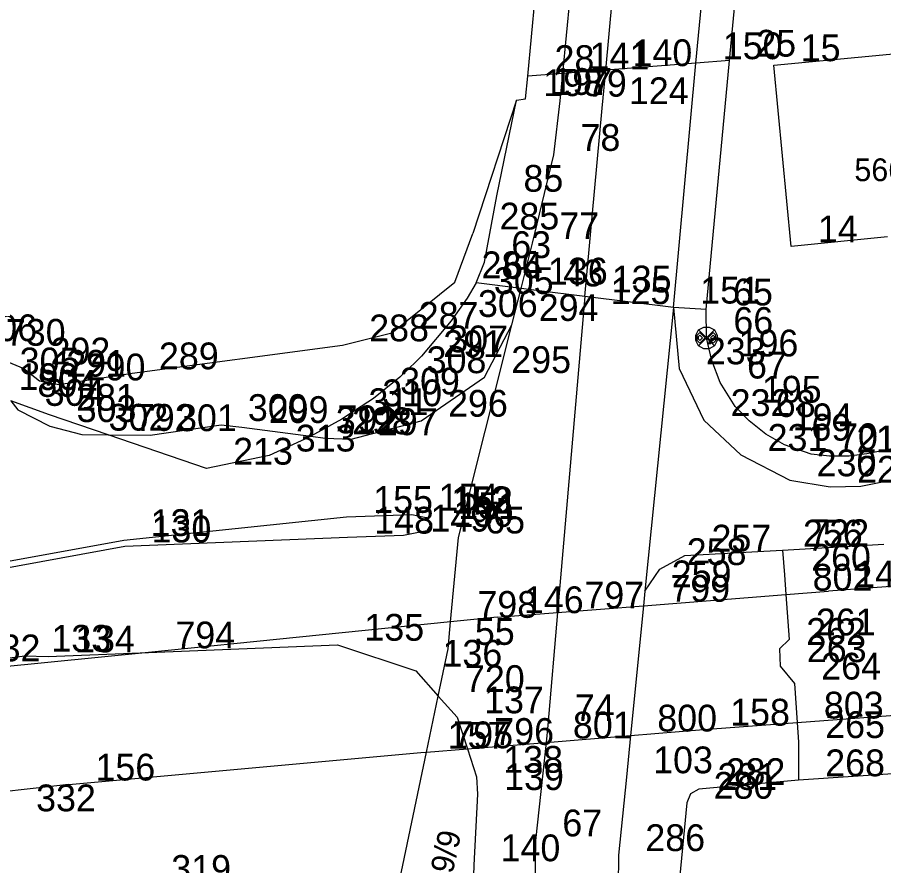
# Model space of a CAD drawing. Extents: x -822293 to -820259, y -1071573 to -1068794.
# Drawn here: x -821931.9 to -821867.2, y -1070412.6 to -1070349.2 of the extents above; entities that cross this region are included whole.
import ezdxf

# ---------------------------------------------------------------- set-up
doc = ezdxf.new("R2010")
doc.units = 0
for name, color, linetype in [('Vrstva 14', 7, 'Continuous'), ('Vrstva 2', 7, 'Continuous'), ('Vrstva 3', 7, 'Continuous'), ('Vrstva 5', 7, 'Continuous'), ('Vrstva 6', 7, 'Continuous'), ('Vrstva 8', 7, 'Continuous'), ('Vrstva 9', 7, 'Continuous')]:
    doc.layers.add(name, color=color, linetype=linetype)

# ---------------------------------------------------------------- blocks, each defined once
blk = doc.blocks.new('Z103')
at = {"layer": 'Vrstva 2'}
for p, q in [((-60, 60), (-20, 80)), ((-20, 80), (20, 80)), ((20, 80), (60, 60)), ((-80, 20), (-60, 60)), ((-80, -20), (-80, 20)), ((-70, 20), (-50, 40)), ((-70, -20), (-70, 20)), ((-60, -60), (60, 60)), ((-60, 60), (60, -60)), ((-60, 10), (-50, 20)), ((-60, -10), (-60, 10)), ((-50, 40), (-10, 0)), ((-50, 20), (-30, 0)), ((-10, 0), (-50, -40)), ((-30, 0), (-50, -20)), ((50, 40), (10, 0)), ((10, 0), (50, -40)), ((50, 20), (30, 0)), ((30, 0), (50, -20)), ((70, 20), (50, 40)), ((60, 10), (50, 20)), ((60, 60), (80, 20)), ((60, -10), (60, 10)), ((70, -20), (70, 20)), ((80, 20), (80, -20)), ((-60, -60), (-80, -20)), ((-50, -40), (-70, -20)), ((-50, -20), (-60, -10)), ((-20, -80), (-60, -60)), ((60, -60), (20, -80)), ((50, -20), (60, -10)), ((50, -40), (70, -20)), ((80, -20), (60, -60)), ((20, -80), (-20, -80))]:
    blk.add_line(p, q, dxfattribs=at)

msp = doc.modelspace()

# ---------------------------------------------------------------- linework, layer by layer
at = {"layer": 'Vrstva 2'}
for p, q in [((-821893.74, -1070353.62), (-821892.57, -1070341.07)), ((-821875.36, -1070352.81), (-821860.52, -1070351.39)), ((-821874.08, -1070366.34), (-821875.36, -1070352.81)), ((-821893.9, -1070355.33), (-821893.74, -1070353.62)), ((-821894.58, -1070355.42), (-821897.85, -1070365.38)), ((-821896.06, -1070362.56), (-821894.58, -1070355.42)), ((-821894.58, -1070355.42), (-821893.9, -1070355.33)), ((-821896.97, -1070367.51), (-821896.06, -1070362.56)), ((-821899.19, -1070369.02), (-821897.85, -1070365.38)), ((-821866.87, -1070365.63), (-821874.08, -1070366.34)), ((-821897.59, -1070369.07), (-821896.97, -1070367.51)), ((-821903.88, -1070372.79), (-821899.19, -1070369.02)), ((-821897.59, -1070369.07), (-821898.27, -1070370.2)), ((-821894.23, -1070369.49), (-821897.59, -1070369.07)), ((-821894.92, -1070372.21), (-821894.23, -1070369.49)), ((-821893.09, -1070369.63), (-821894.23, -1070369.49)), ((-821889.47, -1070370.08), (-821893.09, -1070369.63)), ((-821898.27, -1070370.2), (-821899.46, -1070371.91)), ((-821889.47, -1070370.08), (-821889.55, -1070370.95)), ((-821882.86, -1070370.91), (-821889.47, -1070370.08)), ((-821889.55, -1070370.95), (-821891.51, -1070393.68)), ((-821882.86, -1070370.91), (-821884.99, -1070392.1)), ((-821880.41, -1070371.05), (-821882.86, -1070370.91)), ((-821880.39, -1070373.18), (-821880.41, -1070371.05)), ((-821899.46, -1070371.91), (-821901.68, -1070374.55)), ((-821898.92, -1070388.08), (-821894.92, -1070372.21)), ((-821907.58, -1070373.73), (-821903.88, -1070372.79)), ((-821824.32, -1070372.91), (-821868.41, -1070381.84)), ((-821923.28, -1070375.82), (-821907.58, -1070373.73)), ((-821880, -1070374.86), (-821880.39, -1070373.18)), ((-821934.71, -1070374.06), (-821931.37, -1070375.46)), ((-821902.05, -1070374.91), (-821903.29, -1070376.11)), ((-821901.68, -1070374.55), (-821902.05, -1070374.91)), ((-821879.37, -1070376.51), (-821880, -1070374.86)), ((-821931.37, -1070375.46), (-821930.2, -1070376.37)), ((-821930.2, -1070376.37), (-821928.75, -1070376.65)), ((-821928.75, -1070376.65), (-821923.28, -1070375.82)), ((-821903.29, -1070376.11), (-821905.27, -1070377.69)), ((-821878.26, -1070378.31), (-821879.37, -1070376.51)), ((-821905.27, -1070377.69), (-821906.6, -1070378.58)), ((-821929.46, -1070378.91), (-821932.35, -1070377.88)), ((-821877.22, -1070379.38), (-821878.26, -1070378.31)), ((-821925.08, -1070380.42), (-821929.46, -1070378.91)), ((-821906.6, -1070378.58), (-821907.63, -1070379.24)), ((-821907.63, -1070379.24), (-821909.94, -1070380.52)), ((-821875.96, -1070380.37), (-821877.22, -1070379.38)), ((-821917.74, -1070382.94), (-821925.08, -1070380.42)), ((-821910.07, -1070380.6), (-821913.06, -1070381.96)), ((-821909.94, -1070380.52), (-821910.07, -1070380.6)), ((-821874.56, -1070381.15), (-821875.96, -1070380.37)), ((-821872.57, -1070381.86), (-821874.56, -1070381.15)), ((-821913.06, -1070381.96), (-821917.74, -1070382.94)), ((-821871.2, -1070382.02), (-821872.57, -1070381.86)), ((-821869.74, -1070382.02), (-821871.2, -1070382.02)), ((-821868.41, -1070381.84), (-821869.74, -1070382.02)), ((-821899.5, -1070394.38), (-821898.92, -1070388.08)), ((-821884.99, -1070392.1), (-821885.09, -1070393.18)), ((-821885.09, -1070393.18), (-821886.07, -1070402.87)), ((-821891.51, -1070393.68), (-821892.23, -1070402.09)), ((-821899.69, -1070396.4), (-821899.5, -1070394.38)), ((-821900.43, -1070399.92), (-821899.69, -1070396.4)), ((-821901.3, -1070404.12), (-821900.43, -1070399.92)), ((-821900.43, -1070399.92), (-821899, -1070401.51)), ((-821899, -1070401.51), (-821898.24, -1070403.87)), ((-821892.23, -1070402.09), (-821892.37, -1070403.39)), ((-821886.07, -1070402.87), (-821886.38, -1070405.99)), ((-821892.37, -1070403.39), (-821893.16, -1070410.7)), ((-821904.18, -1070417.87), (-821901.3, -1070404.12)), ((-821898.24, -1070403.87), (-821897.57, -1070405.95)), ((-821897.57, -1070405.95), (-821897.5, -1070407.24)), ((-821886.38, -1070405.99), (-821886.96, -1070411.8)), ((-821897.5, -1070407.24), (-821897.77, -1070412.56)), ((-821893.16, -1070410.7), (-821893.49, -1070429.48)), ((-821886.96, -1070411.8), (-821887, -1070414.95)), ((-821897.77, -1070412.56), (-821897.89, -1070417.16))]:
    msp.add_line(p, q, dxfattribs=at)
at = {"layer": 'Vrstva 3'}
for p, q in [((-821881.18, -1070352.66), (-821880.02, -1070340.11)), ((-821878.68, -1070352.47), (-821877.51, -1070339.92)), ((-821887.92, -1070353.18), (-821886.73, -1070340.62)), ((-821891.12, -1070353.42), (-821889.92, -1070340.87)), ((-821878.68, -1070352.47), (-821881.18, -1070352.66)), ((-821880.41, -1070371.05), (-821878.68, -1070352.47)), ((-821881.18, -1070352.66), (-821887.92, -1070353.18)), ((-821882.86, -1070370.91), (-821881.18, -1070352.66)), ((-821891.12, -1070353.42), (-821893.74, -1070353.62)), ((-821891.32, -1070355.46), (-821891.12, -1070353.42)), ((-821887.92, -1070353.18), (-821891.12, -1070353.42)), ((-821888.19, -1070356.02), (-821887.92, -1070353.18)), ((-821891.8, -1070359.51), (-821891.32, -1070355.46)), ((-821889.47, -1070370.08), (-821888.19, -1070356.02)), ((-821893.38, -1070366.1), (-821891.8, -1070359.51)), ((-821894.23, -1070369.49), (-821893.38, -1070366.1)), ((-821882.86, -1070370.91), (-821882.44, -1070375.45)), ((-821896.97, -1070376.1), (-821894.92, -1070372.21)), ((-821882.44, -1070375.45), (-821880.59, -1070379.31)), ((-821868.86, -1070384.25), (-821825.88, -1070375.63)), ((-821901.69, -1070379.36), (-821896.97, -1070376.1)), ((-821932.35, -1070377.88), (-821931.81, -1070378.55)), ((-821931.81, -1070378.55), (-821929.42, -1070379.76)), ((-821906.93, -1070380.74), (-821901.69, -1070379.36)), ((-821880.59, -1070379.31), (-821877.83, -1070381.91)), ((-821929.42, -1070379.76), (-821927.04, -1070380.4)), ((-821921.93, -1070380.44), (-821916.64, -1070379.68)), ((-821916.64, -1070379.68), (-821915.08, -1070379.83)), ((-821915.08, -1070379.83), (-821909.94, -1070380.52)), ((-821927.04, -1070380.4), (-821925.08, -1070380.42)), ((-821925.08, -1070380.42), (-821921.93, -1070380.44)), ((-821909.94, -1070380.52), (-821908.86, -1070380.67)), ((-821908.86, -1070380.67), (-821906.93, -1070380.74)), ((-821877.83, -1070381.91), (-821874.17, -1070383.81)), ((-821874.17, -1070383.81), (-821871.15, -1070384.29)), ((-821871.15, -1070384.29), (-821868.86, -1070384.25)), ((-821923.9, -1070388.27), (-821907.28, -1070386.54)), ((-821907.28, -1070386.54), (-821902.4, -1070386.37)), ((-821902.4, -1070386.37), (-821901.45, -1070386.56)), ((-821901.45, -1070386.56), (-821901.31, -1070386.6)), ((-821901.31, -1070386.6), (-821900.94, -1070387)), ((-821900.94, -1070387), (-821901.28, -1070387.59)), ((-821903.01, -1070387.94), (-821907.2, -1070388.09)), ((-821901.28, -1070387.59), (-821903.01, -1070387.94)), ((-821947.82, -1070392.63), (-821923.9, -1070388.27)), ((-821907.2, -1070388.09), (-821923.83, -1070388.75)), ((-821874.71, -1070389.03), (-821867.15, -1070388.58)), ((-821923.83, -1070388.75), (-821947.69, -1070393.16)), ((-821882.02, -1070389.43), (-821875.19, -1070389.06)), ((-821875.19, -1070389.06), (-821874.71, -1070389.03)), ((-821874.71, -1070389.03), (-821874.58, -1070390.87)), ((-821883.87, -1070390.44), (-821882.02, -1070389.43)), ((-821884.99, -1070392.1), (-821883.87, -1070390.44)), ((-821874.58, -1070390.87), (-821874.47, -1070392.35)), ((-821857.56, -1070391.06), (-821871.29, -1070392.1)), ((-821885.09, -1070393.18), (-821874.47, -1070392.35)), ((-821874.47, -1070392.35), (-821871.29, -1070392.1)), ((-821874.47, -1070392.35), (-821874.23, -1070395.69)), ((-821891.51, -1070393.68), (-821885.09, -1070393.18)), ((-821896.03, -1070394.03), (-821891.51, -1070393.68)), ((-821899.5, -1070394.38), (-821922.05, -1070396.66)), ((-821896.03, -1070394.03), (-821899.5, -1070394.38)), ((-821874.23, -1070395.69), (-821874.95, -1070396.4)), ((-821922.05, -1070396.66), (-821907.94, -1070396.09)), ((-821907.94, -1070396.09), (-821902.11, -1070398.03)), ((-821874.95, -1070396.4), (-821874.9, -1070397.69)), ((-821922.05, -1070396.66), (-821940.58, -1070398.53)), ((-821936.59, -1070397.63), (-821931.31, -1070396.91)), ((-821931.31, -1070396.91), (-821929.54, -1070396.96)), ((-821929.54, -1070396.96), (-821922.05, -1070396.66)), ((-821874.9, -1070397.69), (-821873.83, -1070398.99)), ((-821902.11, -1070398.03), (-821900.43, -1070399.92)), ((-821873.83, -1070398.99), (-821873.63, -1070401.9)), ((-821873.63, -1070401.9), (-821863.77, -1070401.16)), ((-821880.63, -1070402.43), (-821873.63, -1070401.9)), ((-821873.63, -1070401.9), (-821873.53, -1070403.36)), ((-821892.37, -1070403.39), (-821886.07, -1070402.87)), ((-821886.07, -1070402.87), (-821880.63, -1070402.43)), ((-821898.24, -1070403.87), (-821892.37, -1070403.39)), ((-821873.53, -1070403.36), (-821873.53, -1070406.21)), ((-821928.02, -1070406.53), (-821901.72, -1070404.15)), ((-821901.72, -1070404.15), (-821901.3, -1070404.12)), ((-821901.3, -1070404.12), (-821898.24, -1070403.87)), ((-821865.73, -1070405.67), (-821873.53, -1070406.21)), ((-821928.02, -1070406.53), (-821960.71, -1070410.23)), ((-821873.53, -1070406.21), (-821880.97, -1070406.87)), ((-821881.58, -1070407.23), (-821881.86, -1070407.89)), ((-821880.97, -1070406.87), (-821881.58, -1070407.23)), ((-821881.86, -1070407.89), (-821882.75, -1070417.24))]:
    msp.add_line(p, q, dxfattribs=at)
at = {"layer": 'Vrstva 8'}
for p, q in [((-821878.68, -1070352.47), (-821878.68, -1070352.47)), ((-821881.18, -1070352.66), (-821881.18, -1070352.66)), ((-821875.36, -1070352.81), (-821875.36, -1070352.81)), ((-821893.74, -1070353.62), (-821893.74, -1070353.62)), ((-821891.12, -1070353.42), (-821891.12, -1070353.42)), ((-821887.92, -1070353.18), (-821887.92, -1070353.18)), ((-821894.58, -1070355.42), (-821894.58, -1070355.42)), ((-821893.9, -1070355.33), (-821893.9, -1070355.33)), ((-821891.32, -1070355.46), (-821891.32, -1070355.46)), ((-821888.19, -1070356.02), (-821888.19, -1070356.02)), ((-821891.8, -1070359.51), (-821891.8, -1070359.51)), ((-821896.06, -1070362.56), (-821896.06, -1070362.56)), ((-821897.85, -1070365.38), (-821897.85, -1070365.38)), ((-821893.38, -1070366.1), (-821893.38, -1070366.1)), ((-821874.08, -1070366.34), (-821874.08, -1070366.34)), ((-821896.97, -1070367.51), (-821896.97, -1070367.51)), ((-821899.19, -1070369.02), (-821899.19, -1070369.02)), ((-821897.59, -1070369.07), (-821897.59, -1070369.07)), ((-821894.23, -1070369.49), (-821894.23, -1070369.49)), ((-821893.09, -1070369.63), (-821893.09, -1070369.63)), ((-821898.27, -1070370.2), (-821898.27, -1070370.2)), ((-821889.47, -1070370.08), (-821889.47, -1070370.08)), ((-821889.55, -1070370.95), (-821889.55, -1070370.95)), ((-821882.86, -1070370.91), (-821882.86, -1070370.91)), ((-821880.41, -1070371.05), (-821880.41, -1070371.05)), ((-821899.46, -1070371.91), (-821899.46, -1070371.91)), ((-821894.92, -1070372.21), (-821894.92, -1070372.21)), ((-821903.88, -1070372.79), (-821903.88, -1070372.79)), ((-821907.58, -1070373.73), (-821907.58, -1070373.73)), ((-821880.39, -1070373.18), (-821880.39, -1070373.18)), ((-821902.05, -1070374.91), (-821902.05, -1070374.91)), ((-821901.68, -1070374.55), (-821901.68, -1070374.55)), ((-821880, -1070374.86), (-821880, -1070374.86)), ((-821931.37, -1070375.46), (-821931.37, -1070375.46)), ((-821882.44, -1070375.45), (-821882.44, -1070375.45)), ((-821930.2, -1070376.37), (-821930.2, -1070376.37)), ((-821923.28, -1070375.82), (-821923.28, -1070375.82)), ((-821903.29, -1070376.11), (-821903.29, -1070376.11)), ((-821896.97, -1070376.1), (-821896.97, -1070376.1)), ((-821928.75, -1070376.65), (-821928.75, -1070376.65)), ((-821879.37, -1070376.51), (-821879.37, -1070376.51)), ((-821905.27, -1070377.69), (-821905.27, -1070377.69)), ((-821878.26, -1070378.31), (-821878.26, -1070378.31)), ((-821931.81, -1070378.55), (-821931.81, -1070378.55)), ((-821929.46, -1070378.91), (-821929.46, -1070378.91)), ((-821906.6, -1070378.58), (-821906.6, -1070378.58)), ((-821907.63, -1070379.24), (-821907.63, -1070379.24)), ((-821901.69, -1070379.36), (-821901.69, -1070379.36)), ((-821880.59, -1070379.31), (-821880.59, -1070379.31)), ((-821877.22, -1070379.38), (-821877.22, -1070379.38)), ((-821929.42, -1070379.76), (-821929.42, -1070379.76)), ((-821916.64, -1070379.68), (-821916.64, -1070379.68)), ((-821915.08, -1070379.83), (-821915.08, -1070379.83)), ((-821927.04, -1070380.4), (-821927.04, -1070380.4)), ((-821925.08, -1070380.42), (-821925.08, -1070380.42)), ((-821921.93, -1070380.44), (-821921.93, -1070380.44)), ((-821910.07, -1070380.6), (-821910.07, -1070380.6)), ((-821909.94, -1070380.52), (-821909.94, -1070380.52)), ((-821908.86, -1070380.67), (-821908.86, -1070380.67)), ((-821906.93, -1070380.74), (-821906.93, -1070380.74)), ((-821875.96, -1070380.37), (-821875.96, -1070380.37)), ((-821874.56, -1070381.15), (-821874.56, -1070381.15)), ((-821913.06, -1070381.96), (-821913.06, -1070381.96)), ((-821877.83, -1070381.91), (-821877.83, -1070381.91)), ((-821872.57, -1070381.86), (-821872.57, -1070381.86)), ((-821871.2, -1070382.02), (-821871.2, -1070382.02)), ((-821869.74, -1070382.02), (-821869.74, -1070382.02)), ((-821868.41, -1070381.84), (-821868.41, -1070381.84)), ((-821917.74, -1070382.94), (-821917.74, -1070382.94)), ((-821874.17, -1070383.81), (-821874.17, -1070383.81)), ((-821871.15, -1070384.29), (-821871.15, -1070384.29)), ((-821868.86, -1070384.25), (-821868.86, -1070384.25)), ((-821907.28, -1070386.54), (-821907.28, -1070386.54)), ((-821902.4, -1070386.37), (-821902.4, -1070386.37)), ((-821901.45, -1070386.56), (-821901.45, -1070386.56)), ((-821901.31, -1070386.6), (-821901.31, -1070386.6)), ((-821900.94, -1070387), (-821900.94, -1070387)), ((-821903.01, -1070387.94), (-821903.01, -1070387.94)), ((-821901.28, -1070387.59), (-821901.28, -1070387.59)), ((-821923.9, -1070388.27), (-821923.9, -1070388.27)), ((-821907.2, -1070388.09), (-821907.2, -1070388.09)), ((-821898.92, -1070388.08), (-821898.92, -1070388.08)), ((-821923.83, -1070388.75), (-821923.83, -1070388.75)), ((-821875.19, -1070389.06), (-821875.19, -1070389.06)), ((-821874.71, -1070389.03), (-821874.71, -1070389.03)), ((-821882.02, -1070389.43), (-821882.02, -1070389.43)), ((-821883.87, -1070390.44), (-821883.87, -1070390.44)), ((-821874.58, -1070390.87), (-821874.58, -1070390.87)), ((-821884.99, -1070392.1), (-821884.99, -1070392.1)), ((-821874.47, -1070392.35), (-821874.47, -1070392.35)), ((-821871.29, -1070392.1), (-821871.29, -1070392.1)), ((-821885.09, -1070393.18), (-821885.09, -1070393.18)), ((-821891.51, -1070393.68), (-821891.51, -1070393.68)), ((-821899.5, -1070394.38), (-821899.5, -1070394.38)), ((-821896.03, -1070394.03), (-821896.03, -1070394.03)), ((-821874.23, -1070395.69), (-821874.23, -1070395.69)), ((-821907.94, -1070396.09), (-821907.94, -1070396.09)), ((-821899.69, -1070396.4), (-821899.69, -1070396.4)), ((-821874.95, -1070396.4), (-821874.95, -1070396.4)), ((-821931.31, -1070396.91), (-821931.31, -1070396.91)), ((-821929.54, -1070396.96), (-821929.54, -1070396.96)), ((-821922.05, -1070396.66), (-821922.05, -1070396.66)), ((-821874.9, -1070397.69), (-821874.9, -1070397.69)), ((-821902.11, -1070398.03), (-821902.11, -1070398.03)), ((-821873.83, -1070398.99), (-821873.83, -1070398.99)), ((-821900.43, -1070399.92), (-821900.43, -1070399.92)), ((-821899, -1070401.51), (-821899, -1070401.51)), ((-821892.23, -1070402.09), (-821892.23, -1070402.09)), ((-821873.63, -1070401.9), (-821873.63, -1070401.9)), ((-821886.07, -1070402.87), (-821886.07, -1070402.87)), ((-821880.63, -1070402.43), (-821880.63, -1070402.43)), ((-821892.37, -1070403.39), (-821892.37, -1070403.39)), ((-821873.53, -1070403.36), (-821873.53, -1070403.36)), ((-821901.72, -1070404.15), (-821901.72, -1070404.15)), ((-821901.3, -1070404.12), (-821901.3, -1070404.12)), ((-821898.24, -1070403.87), (-821898.24, -1070403.87)), ((-821897.57, -1070405.95), (-821897.57, -1070405.95)), ((-821886.38, -1070405.99), (-821886.38, -1070405.99)), ((-821928.02, -1070406.53), (-821928.02, -1070406.53)), ((-821873.53, -1070406.21), (-821873.53, -1070406.21)), ((-821897.5, -1070407.24), (-821897.5, -1070407.24)), ((-821881.58, -1070407.23), (-821881.58, -1070407.23)), ((-821880.97, -1070406.87), (-821880.97, -1070406.87)), ((-821881.86, -1070407.89), (-821881.86, -1070407.89)), ((-821893.16, -1070410.7), (-821893.16, -1070410.7)), ((-821886.96, -1070411.8), (-821886.96, -1070411.8)), ((-821897.77, -1070412.56), (-821897.77, -1070412.56))]:
    msp.add_line(p, q, dxfattribs=at)

# ---------------------------------------------------------------- block references
at = {"layer": 'Vrstva 14', "xscale": 0.01, "yscale": 0.01}
msp.add_blockref('Z103', (-821880.39, -1070373.18), dxfattribs=at)

# ---------------------------------------------------------------- texts
at = {"layer": 'Vrstva 5'}
msp.add_text('14319/9', height=1.7, rotation=78, dxfattribs=at).set_placement((-821900.41, -1070418.2))
at = {"layer": 'Vrstva 6'}
msp.add_text('5661', height=1.7, dxfattribs=at).set_placement((-821869.353, -1070361.47))
at = {"layer": 'Vrstva 9'}
for s, p in [('150', (-821879.18, -1070352.36)), ('25', (-821876.68, -1070352.17)), ('15', (-821873.36, -1070352.51)), ('141', (-821889.12, -1070353.12)), ('140', (-821885.92, -1070352.88)), ('28', (-821891.74, -1070353.32)), ('198', (-821892.58, -1070355.12)), ('197', (-821891.9, -1070355.03)), ('79', (-821889.32, -1070355.16)), ('124', (-821886.19, -1070355.72)), ('78', (-821889.8, -1070359.21)), ('85', (-821894.06, -1070362.26)), ('285', (-821895.85, -1070365.08)), ('77', (-821891.38, -1070365.8)), ('14', (-821872.08, -1070366.04)), ('63', (-821894.97, -1070367.21)), ('286', (-821897.19, -1070368.72)), ('64', (-821895.59, -1070368.77)), ('136', (-821892.23, -1070369.19)), ('43', (-821891.09, -1070369.33)), ('305', (-821896.27, -1070369.9)), ('135', (-821887.47, -1070369.78)), ('125', (-821887.55, -1070370.65)), ('151', (-821880.86, -1070370.61)), ('65', (-821878.41, -1070370.75)), ('306', (-821897.46, -1070371.61)), ('294', (-821892.92, -1070371.91)), ('287', (-821901.88, -1070372.49)), ('66', (-821878.39, -1070372.88)), ('306', (-821934.84, -1070373.42)), ('730', (-821932.71, -1070373.76)), ('288', (-821905.58, -1070373.43)), ('307', (-821899.68, -1070374.25)), ('292', (-821929.37, -1070375.16)), ('291', (-821900.05, -1070374.61)), ('233', (-821880.44, -1070375.15)), ('196', (-821878, -1070374.56)), ('289', (-821921.28, -1070375.52)), ('308', (-821901.29, -1070375.81)), ('295', (-821894.97, -1070375.8)), ('305', (-821931.68, -1070375.9)), ('291', (-821928.2, -1070376.07)), ('290', (-821926.75, -1070376.35)), ('67', (-821877.37, -1070376.21)), ('190', (-821931.76, -1070377.07)), ('804', (-821930.35, -1070377.58)), ('309', (-821903.27, -1070377.39)), ('304', (-821929.81, -1070378.25)), ('310', (-821904.6, -1070378.28)), ('195', (-821876.26, -1070378.01)), ('281', (-821927.46, -1070378.61)), ('311', (-821905.63, -1070378.94)), ('296', (-821899.69, -1070379.06)), ('232', (-821878.59, -1070379.01)), ('68', (-821875.22, -1070379.08)), ('303', (-821927.42, -1070379.46)), ('300', (-821914.64, -1070379.38)), ('299', (-821913.08, -1070379.53)), ('302', (-821925.04, -1070380.1)), ('792', (-821923.08, -1070380.12)), ('301', (-821919.93, -1070380.14)), ('312', (-821908.07, -1070380.3)), ('791', (-821907.94, -1070380.22)), ('298', (-821906.86, -1070380.37)), ('194', (-821873.96, -1070380.07)), ('297', (-821904.93, -1070380.44)), ('69', (-821872.56, -1070380.85)), ('313', (-821911.06, -1070381.66)), ('231', (-821875.83, -1070381.61)), ('70', (-821870.57, -1070381.56)), ('217', (-821869.2, -1070381.72)), ('193', (-821867.74, -1070381.72)), ('213', (-821915.74, -1070382.64)), ('230', (-821872.17, -1070383.51)), ('229', (-821869.15, -1070383.99)), ('154', (-821900.4, -1070386.07)), ('155', (-821905.28, -1070386.24)), ('153', (-821899.45, -1070386.26)), ('152', (-821899.31, -1070386.3)), ('151', (-821898.94, -1070386.7)), ('150', (-821899.28, -1070387.29)), ('131', (-821921.9, -1070387.97)), ('148', (-821905.2, -1070387.79)), ('149', (-821901.01, -1070387.64)), ('65', (-821896.92, -1070387.78)), ('130', (-821921.83, -1070388.45)), ('256', (-821873.19, -1070388.76)), ('722', (-821872.71, -1070388.73)), ('257', (-821880.02, -1070389.13)), ('258', (-821881.87, -1070390.14)), ('260', (-821872.58, -1070390.57)), ('259', (-821882.99, -1070391.8)), ('147', (-821869.29, -1070391.8)), ('802', (-821872.47, -1070392.05)), ('799', (-821883.09, -1070392.88)), ('146', (-821894.03, -1070393.73)), ('797', (-821889.51, -1070393.38)), ('798', (-821897.5, -1070394.08)), ('135', (-821905.94, -1070395.79)), ('261', (-821872.23, -1070395.39)), ('794', (-821920.05, -1070396.36)), ('55', (-821897.69, -1070396.1)), ('262', (-821872.95, -1070396.1)), ('133', (-821929.31, -1070396.61)), ('134', (-821927.54, -1070396.66)), ('132', (-821934.59, -1070397.33)), ('136', (-821900.11, -1070397.73)), ('263', (-821872.9, -1070397.39)), ('264', (-821871.83, -1070398.69)), ('720', (-821898.43, -1070399.62)), ('137', (-821897, -1070401.21)), ('803', (-821871.63, -1070401.6)), ('74', (-821890.23, -1070401.79)), ('158', (-821878.63, -1070402.13)), ('800', (-821884.07, -1070402.57)), ('796', (-821896.24, -1070403.57)), ('801', (-821890.37, -1070403.09)), ('265', (-821871.53, -1070403.06)), ('157', (-821899.72, -1070403.85)), ('795', (-821899.3, -1070403.82)), ('156', (-821926.02, -1070406.23)), ('138', (-821895.57, -1070405.65)), ('103', (-821884.38, -1070405.69)), ('268', (-821871.53, -1070405.91)), ('282', (-821878.97, -1070406.57)), ('139', (-821895.5, -1070406.94)), ('281', (-821879.58, -1070406.93)), ('280', (-821879.86, -1070407.59)), ('332', (-821930.45, -1070408.53)), ('67', (-821891.16, -1070410.4)), ('286', (-821884.96, -1070411.5)), ('140', (-821895.77, -1070412.26)), ('319', (-821920.36, -1070413.8))]:
    msp.add_text(s, height=2, dxfattribs=at).set_placement(p)

doc.saveas('drawing.dxf')
